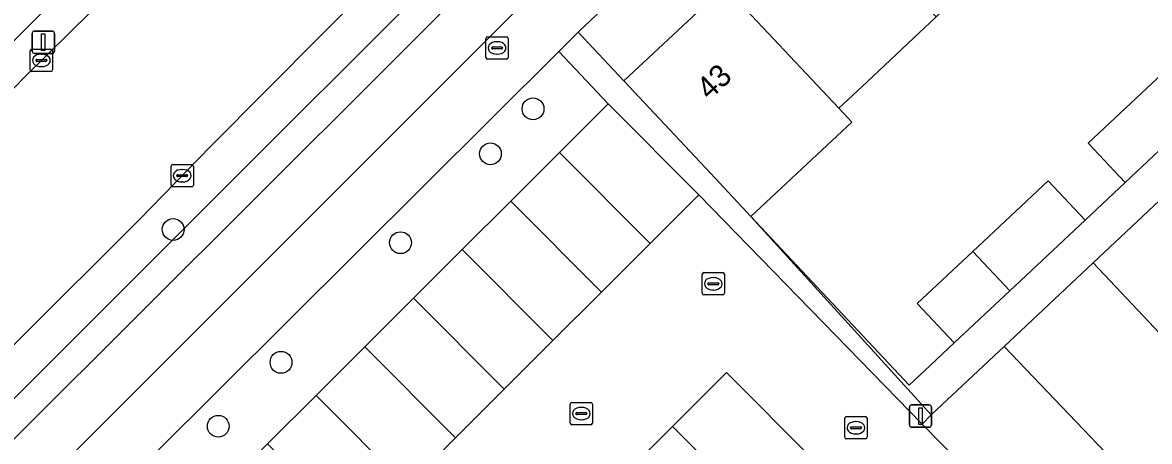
# Model space of a CAD drawing. Extents: x 159960 to 160866, y 382700 to 383354.
# Drawn here: x 160303.2 to 160353.9, y 383086.2 to 383105.1 of the extents above; entities that cross this region are included whole.
import ezdxf

# ---------------------------------------------------------------- set-up
doc = ezdxf.new("R2010")
doc.units = 0
for name, color, linetype in [('IMGEO_Berm_open', 7, 'Continuous'), ('IMGEO_Boom', 7, 'Continuous'), ('IMGEO_Erf', 7, 'Continuous'), ('IMGEO_Fietspad_open', 7, 'Continuous'), ('IMGEO_Groenvoorziening', 7, 'Continuous'), ('IMGEO_Kolk', 7, 'Continuous'), ('IMGEO_Lichtmast', 7, 'Continuous'), ('IMGEO_Muur', 7, 'Continuous'), ('IMGEO_Pand', 7, 'Continuous'), ('IMGEO_Pand_nummerreeks', 7, 'Continuous'), ('IMGEO_Parkeervlak_open', 7, 'Continuous'), ('IMGEO_Rijbaan_lokaal_gesloten', 7, 'Continuous'), ('IMGEO_Rijbaan_lokaal_open', 7, 'Continuous'), ('IMGEO_Rioolput', 7, 'Continuous'), ('IMGEO_Verkeerseiland_open', 7, 'Continuous'), ('IMGEO_Voetpad_open', 7, 'Continuous')]:
    doc.layers.add(name, color=color, linetype=linetype)

msp = doc.modelspace()

# ---------------------------------------------------------------- linework, layer by layer
at = {"layer": 'IMGEO_Berm_open'}
for points in [[(160265.151, 383048.791), (160330.202, 383113.614), (160344.403, 383127.954)], [(160340.966, 383126.2), (160330.504, 383115.762), (160313.927, 383099.222), (160286.446, 383071.777), (160265.346, 383050.749), (160260.54, 383046.135), (160258.981, 383044.638), (160246.325, 383032.486), (160244.244, 383030.455)]]:
    msp.add_lwpolyline(points, dxfattribs=at)
at = {"layer": 'IMGEO_Boom'}
for centre in [(160326.183, 383101.18), (160324.27, 383099.16), (160310.015, 383095.766), (160320.23, 383095.171), (160314.861, 383089.8), (160312.044, 383086.929)]:
    msp.add_circle(centre, 0.489, dxfattribs=at)
at = {"layer": 'IMGEO_Erf'}
for points in [[(160377.423, 383150.839), (160335.071, 383111.068), (160328.266, 383104.678), (160328.208, 383104.62), (160330.263, 383102.431), (160334.665, 383106.559), (160334.79, 383106.676), (160334.141, 383107.368), (160338.518, 383111.473), (160342.895, 383115.577), (160347.272, 383119.682), (160351.648, 383123.786), (160356.025, 383127.89)], [(160354.993, 383111.448), (160353.051, 383113.519), (160348.674, 383109.414), (160344.298, 383105.31), (160340.952, 383102.172), (160339.921, 383101.206), (160340.502, 383100.586), (160339.623, 383099.762), (160335.975, 383096.341), (160343.077, 383088.768), (160344.018, 383089.651), (160345.103, 383090.669), (160343.447, 383092.435), (160345.948, 383094.78), (160349.331, 383097.952), (160350.986, 383096.186), (160352.779, 383097.867), (160351.123, 383099.633), (160354.701, 383102.988)]]:
    msp.add_lwpolyline(points, dxfattribs=at)
at = {"layer": 'IMGEO_Fietspad_open'}
for points in [[(160320.923, 383101.092), (160333.013, 383113.184), (160346.069, 383126.243), (160349.301, 383129.494), (160355.084, 383135.582), (160359.534, 383140.192)], [(160354.266, 383138.215), (160344.403, 383127.954), (160330.202, 383113.614), (160265.151, 383048.791), (160244.662, 383029.223), (160210.466, 382996.565), (160207.97, 382994.198), (160203.849, 382990.29), (160202.18, 382988.665), (160201.881, 382988.378)], [(160203.096, 382986.199), (160266.621, 383046.833), (160320.923, 383101.092)]]:
    msp.add_lwpolyline(points, dxfattribs=at)
at = {"layer": 'IMGEO_Groenvoorziening'}
msp.add_lwpolyline([(160329.563, 383101.405), (160327.343, 383103.76), (160293.902, 383070.519), (160296.246, 383068.169), (160298.95, 383070.866), (160301.133, 383073.044), (160303.32, 383075.226), (160305.507, 383077.407), (160307.694, 383079.589), (160309.881, 383081.771), (160312.068, 383083.952), (160314.255, 383086.134), (160316.442, 383088.315), (160318.629, 383090.497), (160320.815, 383092.679), (160323.002, 383094.86), (160325.189, 383097.042), (160327.376, 383099.223)], close=True, dxfattribs=at)
at = {"layer": 'IMGEO_Kolk'}
for p, q in [((160303.67, 383103.855), (160304.522, 383103.855)), ((160303.595, 383102.929), (160303.595, 383103.781)), ((160303.854, 383103.349), (160303.854, 383103.361)), ((160304.292, 383103.312), (160303.894, 383103.312)), ((160303.897, 383103.398), (160304.295, 383103.398)), ((160304.083, 383103.635), (160304.108, 383103.635)), ((160304.338, 383103.361), (160304.338, 383103.349)), ((160304.596, 383103.781), (160304.596, 383102.929)), ((160304.522, 383102.855), (160303.67, 383102.855)), ((160304.106, 383103.075), (160304.081, 383103.075)), ((160309.923, 383097.753), (160309.923, 383098.605)), ((160309.998, 383098.679), (160310.85, 383098.679)), ((160310.411, 383098.459), (160310.436, 383098.459)), ((160310.924, 383098.605), (160310.924, 383097.753)), ((160310.182, 383098.173), (160310.182, 383098.185)), ((160310.62, 383098.136), (160310.222, 383098.136)), ((160310.225, 383098.222), (160310.623, 383098.222)), ((160310.434, 383097.899), (160310.409, 383097.899)), ((160310.666, 383098.185), (160310.666, 383098.173)), ((160310.85, 383097.679), (160309.998, 383097.679)), ((160327.853, 383087.074), (160327.853, 383087.926)), ((160327.928, 383088), (160328.78, 383088)), ((160328.341, 383087.78), (160328.366, 383087.78)), ((160328.854, 383087.926), (160328.854, 383087.074)), ((160328.112, 383087.494), (160328.112, 383087.506)), ((160328.55, 383087.457), (160328.152, 383087.457)), ((160328.155, 383087.543), (160328.553, 383087.543)), ((160328.364, 383087.22), (160328.339, 383087.22)), ((160328.596, 383087.506), (160328.596, 383087.494)), ((160340.191, 383086.437), (160340.191, 383087.289)), ((160340.266, 383087.363), (160341.118, 383087.363)), ((160340.679, 383087.143), (160340.704, 383087.143)), ((160341.192, 383087.289), (160341.192, 383086.437)), ((160328.78, 383087), (160327.928, 383087)), ((160340.45, 383086.857), (160340.45, 383086.869)), ((160340.888, 383086.82), (160340.49, 383086.82)), ((160340.493, 383086.906), (160340.891, 383086.906)), ((160340.934, 383086.869), (160340.934, 383086.857)), ((160341.118, 383086.363), (160340.266, 383086.363)), ((160340.702, 383086.583), (160340.677, 383086.583))]:
    msp.add_line(p, q, dxfattribs=at)
for points in [[(160303.67, 383103.855), (160304.522, 383103.855)], [(160303.595, 383102.929), (160303.595, 383103.781)], [(160304.596, 383103.781), (160304.596, 383102.929)], [(160304.522, 383102.855), (160303.67, 383102.855)], [(160309.923, 383097.753), (160309.923, 383098.605)], [(160309.998, 383098.679), (160310.85, 383098.679)], [(160310.924, 383098.605), (160310.924, 383097.753)], [(160310.85, 383097.679), (160309.998, 383097.679)], [(160327.853, 383087.074), (160327.853, 383087.926)], [(160327.928, 383088), (160328.78, 383088)], [(160328.854, 383087.926), (160328.854, 383087.074)], [(160340.191, 383086.437), (160340.191, 383087.289)], [(160340.266, 383087.363), (160341.118, 383087.363)], [(160341.192, 383087.289), (160341.192, 383086.437)], [(160328.78, 383087), (160327.928, 383087)], [(160341.118, 383086.363), (160340.266, 383086.363)]]:
    msp.add_lwpolyline(points, dxfattribs=at)
for centre, radius, start, end in [((160303.672, 383103.779), 0.0765, 91.552, 178.448), ((160303.672, 383103.779), 0.0765, 91.552, 178.448), ((160304.52, 383103.779), 0.0765, 1.552, 88.448), ((160304.52, 383103.779), 0.0765, 1.552, 88.448), ((160303.894, 383103.358), 0.0403, 85.8775, 175.7526), ((160303.891, 383103.348), 0.0366, 178.938, 274.7102), ((160304.295, 383103.355), 0.043, 264.8664, 352.4533), ((160304.299, 383103.36), 0.0386, 1.7309, 96.639), ((160303.672, 383102.931), 0.0765, 181.552, 268.448), ((160303.672, 383102.931), 0.0765, 181.552, 268.448), ((160304.52, 383102.931), 0.0765, 271.552, 358.448), ((160304.52, 383102.931), 0.0765, 271.552, 358.448), ((160310, 383098.603), 0.0765, 91.552, 178.448), ((160310, 383098.603), 0.0765, 91.552, 178.448), ((160310.848, 383098.603), 0.0765, 1.552, 88.448), ((160310.848, 383098.603), 0.0765, 1.552, 88.448), ((160310, 383097.755), 0.0765, 181.552, 268.448), ((160310, 383097.755), 0.0765, 181.552, 268.448), ((160310.222, 383098.182), 0.0403, 85.8775, 175.7526), ((160310.219, 383098.172), 0.0366, 178.938, 274.7102), ((160310.623, 383098.179), 0.043, 264.8664, 352.4533), ((160310.627, 383098.184), 0.0386, 1.7309, 96.639), ((160310.848, 383097.755), 0.0765, 271.552, 358.448), ((160310.848, 383097.755), 0.0765, 271.552, 358.448), ((160327.93, 383087.924), 0.0765, 91.552, 178.448), ((160327.93, 383087.924), 0.0765, 91.552, 178.448), ((160328.778, 383087.924), 0.0765, 1.552, 88.448), ((160328.778, 383087.924), 0.0765, 1.552, 88.448), ((160328.152, 383087.503), 0.0403, 85.8775, 175.7526), ((160328.149, 383087.493), 0.0366, 178.938, 274.7102), ((160328.553, 383087.5), 0.043, 264.8664, 352.4533), ((160328.557, 383087.505), 0.0386, 1.7309, 96.639), ((160340.268, 383087.287), 0.0765, 91.552, 178.448), ((160340.268, 383087.287), 0.0765, 91.552, 178.448), ((160341.116, 383087.287), 0.0765, 1.552, 88.448), ((160341.116, 383087.287), 0.0765, 1.552, 88.448), ((160327.93, 383087.076), 0.0765, 181.552, 268.448), ((160327.93, 383087.076), 0.0765, 181.552, 268.448), ((160328.778, 383087.076), 0.0765, 271.552, 358.448), ((160328.778, 383087.076), 0.0765, 271.552, 358.448), ((160340.49, 383086.866), 0.0403, 85.8775, 175.7526), ((160340.487, 383086.856), 0.0366, 178.938, 274.7102), ((160340.891, 383086.863), 0.043, 264.8664, 352.4533), ((160340.895, 383086.868), 0.0386, 1.7309, 96.639), ((160340.268, 383086.439), 0.0765, 181.552, 268.448), ((160340.268, 383086.439), 0.0765, 181.552, 268.448), ((160341.116, 383086.439), 0.0765, 271.552, 358.448), ((160341.116, 383086.439), 0.0765, 271.552, 358.448)]:
    msp.add_arc(centre, radius, start, end, dxfattribs=at)
for centre, major_axis, ratio, start_param, end_param in [((160304.082, 383103.355), (-0.387, 0.002), 0.722429, 4.712389, 7.853982), ((160304.107, 383103.355), (-0.39, 0.002), 0.717154, 1.570796, 4.712389), ((160310.41, 383098.179), (-0.387, 0.002), 0.722429, 4.712389, 7.853982), ((160310.435, 383098.179), (-0.39, 0.002), 0.717154, 1.570796, 4.712389), ((160328.34, 383087.5), (-0.387, 0.002), 0.722429, 4.712389, 7.853982), ((160328.365, 383087.5), (-0.39, 0.002), 0.717154, 1.570796, 4.712389), ((160340.678, 383086.863), (-0.387, 0.002), 0.722429, 4.712389, 7.853982), ((160340.703, 383086.863), (-0.39, 0.002), 0.717154, 1.570796, 4.712389)]:
    msp.add_ellipse(centre, major_axis=major_axis, ratio=ratio, start_param=start_param, end_param=end_param, dxfattribs=at)
at = {"layer": 'IMGEO_Lichtmast'}
for p, q in [((160303.688, 383103.769), (160303.688, 383104.569)), ((160303.688, 383104.569), (160303.688, 383103.769)), ((160303.788, 383104.669), (160304.578, 383104.669)), ((160304.578, 383104.669), (160303.788, 383104.669)), ((160304.678, 383104.569), (160304.678, 383103.769)), ((160304.678, 383103.769), (160304.678, 383104.569)), ((160304.578, 383103.669), (160303.788, 383103.669)), ((160303.788, 383103.669), (160304.578, 383103.669)), ((160343.092, 383086.988), (160343.092, 383087.788)), ((160343.092, 383087.788), (160343.092, 383086.988)), ((160343.192, 383087.888), (160343.982, 383087.888)), ((160343.982, 383087.888), (160343.192, 383087.888)), ((160344.082, 383087.788), (160344.082, 383086.988)), ((160344.082, 383086.988), (160344.082, 383087.788)), ((160343.982, 383086.888), (160343.192, 383086.888)), ((160343.192, 383086.888), (160343.982, 383086.888))]:
    msp.add_line(p, q, dxfattribs=at)
for points in [[(160304.108, 383104.544), (160304.258, 383104.544), (160304.258, 383103.794), (160304.108, 383103.794), (160304.108, 383104.544)], [(160343.512, 383087.763), (160343.662, 383087.763), (160343.662, 383087.013), (160343.512, 383087.013), (160343.512, 383087.763)]]:
    msp.add_lwpolyline(points, dxfattribs=at)
for centre, start, end in [((160303.788, 383104.569), 90, 180), ((160303.788, 383104.569), 90, 180), ((160304.578, 383104.569), 0, 90), ((160304.578, 383104.569), 360, 90), ((160303.788, 383103.769), 180, 270), ((160303.788, 383103.769), 180, 270), ((160304.578, 383103.769), 270, 0), ((160304.578, 383103.769), 270, 0), ((160343.192, 383087.788), 90, 180), ((160343.192, 383087.788), 90, 180), ((160343.982, 383087.788), 0, 90), ((160343.982, 383087.788), 360, 90), ((160343.192, 383086.988), 180, 270), ((160343.192, 383086.988), 180, 270), ((160343.982, 383086.988), 270, 0), ((160343.982, 383086.988), 270, 0)]:
    msp.add_arc(centre, 0.1, start, end, dxfattribs=at)
at = {"layer": 'IMGEO_Muur'}
msp.add_lwpolyline([(160335.975, 383096.341), (160344.072, 383087.441)], dxfattribs=at)
at = {"layer": 'IMGEO_Pand'}
for points in [[(160338.518, 383111.473), (160334.141, 383107.368), (160334.79, 383106.676), (160339.921, 383101.206), (160340.952, 383102.172), (160344.298, 383105.31)], [(160334.79, 383106.676), (160334.665, 383106.559), (160330.263, 383102.431), (160334.375, 383098.047), (160335.975, 383096.341), (160339.623, 383099.762), (160340.502, 383100.586), (160339.921, 383101.206)], [(160354.701, 383102.988), (160351.123, 383099.633), (160352.779, 383097.867), (160356.357, 383101.222)], [(160331.452, 383095.137), (160333.639, 383097.319), (160329.563, 383101.405), (160327.376, 383099.223)], [(160331.452, 383095.137), (160327.376, 383099.223), (160325.189, 383097.042), (160329.265, 383092.956)], [(160345.948, 383094.78), (160347.604, 383093.014), (160350.986, 383096.186), (160349.331, 383097.952)], [(160327.078, 383090.774), (160329.265, 383092.956), (160325.189, 383097.042), (160323.002, 383094.86)], [(160327.078, 383090.774), (160323.002, 383094.86), (160320.815, 383092.679), (160324.891, 383088.593)], [(160347.604, 383093.014), (160345.948, 383094.78), (160343.447, 383092.435), (160345.103, 383090.669)], [(160324.891, 383088.593), (160320.815, 383092.679), (160318.629, 383090.497), (160322.704, 383086.411)], [(160320.517, 383084.23), (160322.704, 383086.411), (160318.629, 383090.497), (160316.442, 383088.315)], [(160336.374, 383082.994), (160338.794, 383085.408), (160334.873, 383089.338), (160332.453, 383086.924)], [(160320.517, 383084.23), (160316.442, 383088.315), (160314.255, 383086.134), (160318.33, 383082.048)], [(160336.374, 383082.994), (160332.453, 383086.924), (160330.033, 383084.51), (160333.954, 383080.58)]]:
    msp.add_lwpolyline(points, close=True, dxfattribs=at)
at = {"layer": 'IMGEO_Parkeervlak_open'}
for points in [[(160341.562, 383129.426), (160330.605, 383118.522), (160329.197, 383117.105), (160311.713, 383099.5), (160308.497, 383096.209), (160286.618, 383074.417), (160262.97, 383050.94), (160262.093, 383050.07), (160241.075, 383030.001)], [(160313.927, 383099.222), (160330.504, 383115.762), (160340.966, 383126.2)], [(160244.244, 383030.455), (160246.325, 383032.486), (160258.981, 383044.638), (160257.959, 383045.723), (160259.493, 383047.217), (160260.54, 383046.135), (160265.346, 383050.749), (160286.446, 383071.777), (160313.927, 383099.222)]]:
    msp.add_lwpolyline(points, dxfattribs=at)
for points in [[(160367.88, 383084.277), (160362.122, 383090.415), (160357.361, 383095.304), (160355.062, 383097.754), (160351.35, 383094.272), (160366.117, 383078.629), (160369.879, 383082.077)], [(160347.343, 383090.51), (160344.072, 383087.441), (160343.659, 383087.021), (160353.872, 383076.62), (160358.04, 383071.104), (160358.346, 383071.384), (160362.229, 383074.94)]]:
    msp.add_lwpolyline(points, close=True, dxfattribs=at)
at = {"layer": 'IMGEO_Rijbaan_lokaal_gesloten'}
for points in [[(160326.53, 383125.733), (160323.63, 383122.827), (160317.799, 383116.986), (160308.34, 383107.547), (160303.301, 383102.567), (160299.87, 383099.011), (160287.105, 383086.228), (160269.578, 383068.725), (160257.319, 383056.597), (160262.97, 383050.94), (160286.618, 383074.417), (160308.497, 383096.209), (160311.713, 383099.5), (160329.197, 383117.105)], [(160285.724, 383087.065), (160294.588, 383095.902), (160298.008, 383099.331), (160302.578, 383103.945), (160309.183, 383110.548), (160315.589, 383116.881), (160322.474, 383123.785)]]:
    msp.add_lwpolyline(points, dxfattribs=at)
at = {"layer": 'IMGEO_Rijbaan_lokaal_open'}
for points in [[(160353.698, 383067.892), (160358.04, 383071.104), (160353.872, 383076.62), (160343.659, 383087.021), (160333.639, 383097.319), (160331.452, 383095.137), (160329.265, 383092.956), (160327.078, 383090.774), (160324.891, 383088.593), (160322.704, 383086.411), (160320.517, 383084.23), (160318.33, 383082.048), (160316.143, 383079.867), (160313.956, 383077.685), (160311.769, 383075.504), (160309.582, 383073.322), (160307.395, 383071.141), (160305.208, 383068.959), (160303.025, 383066.781), (160300.321, 383064.084), (160315.353, 383049.161), (160318.121, 383046.413), (160325.142, 383050.537), (160324.477, 383051.186)], [(160330.033, 383084.51), (160332.453, 383086.924), (160334.873, 383089.338), (160338.794, 383085.408)]]:
    msp.add_lwpolyline(points, dxfattribs=at)
msp.add_lwpolyline([(160351.35, 383094.272), (160347.343, 383090.51), (160362.229, 383074.94), (160366.117, 383078.629)], close=True, dxfattribs=at)
at = {"layer": 'IMGEO_Rioolput'}
for p, q in [((160324.067, 383103.488), (160324.067, 383104.34)), ((160324.142, 383104.414), (160324.994, 383104.414)), ((160325.068, 383104.34), (160325.068, 383103.488)), ((160324.326, 383103.908), (160324.326, 383103.92)), ((160324.764, 383103.871), (160324.366, 383103.871)), ((160324.369, 383103.957), (160324.767, 383103.957)), ((160324.555, 383104.194), (160324.58, 383104.194)), ((160324.81, 383103.92), (160324.81, 383103.908)), ((160324.994, 383103.414), (160324.142, 383103.414)), ((160324.578, 383103.634), (160324.553, 383103.634)), ((160333.782, 383092.901), (160333.782, 383093.753)), ((160333.857, 383093.827), (160334.709, 383093.827)), ((160334.783, 383093.753), (160334.783, 383092.901)), ((160334.041, 383093.321), (160334.041, 383093.333)), ((160334.479, 383093.284), (160334.081, 383093.284)), ((160334.084, 383093.37), (160334.482, 383093.37)), ((160334.27, 383093.607), (160334.295, 383093.607)), ((160334.525, 383093.333), (160334.525, 383093.321)), ((160334.709, 383092.827), (160333.857, 383092.827)), ((160334.293, 383093.047), (160334.268, 383093.047))]:
    msp.add_line(p, q, dxfattribs=at)
for points in [[(160324.067, 383103.488), (160324.067, 383104.34)], [(160324.142, 383104.414), (160324.994, 383104.414)], [(160325.068, 383104.34), (160325.068, 383103.488)], [(160324.994, 383103.414), (160324.142, 383103.414)], [(160333.782, 383092.901), (160333.782, 383093.753)], [(160333.857, 383093.827), (160334.709, 383093.827)], [(160334.783, 383093.753), (160334.783, 383092.901)], [(160334.709, 383092.827), (160333.857, 383092.827)]]:
    msp.add_lwpolyline(points, dxfattribs=at)
for centre, radius, start, end in [((160324.144, 383104.338), 0.0765, 91.552, 178.448), ((160324.144, 383104.338), 0.0765, 91.552, 178.448), ((160324.992, 383104.338), 0.0765, 1.552, 88.448), ((160324.992, 383104.338), 0.0765, 1.552, 88.448), ((160324.366, 383103.917), 0.0403, 85.8775, 175.7526), ((160324.363, 383103.907), 0.0366, 178.938, 274.7102), ((160324.767, 383103.914), 0.043, 264.8664, 352.4533), ((160324.771, 383103.919), 0.0386, 1.7309, 96.639), ((160324.144, 383103.49), 0.0765, 181.552, 268.448), ((160324.144, 383103.49), 0.0765, 181.552, 268.448), ((160324.992, 383103.49), 0.0765, 271.552, 358.448), ((160324.992, 383103.49), 0.0765, 271.552, 358.448), ((160333.859, 383093.751), 0.0765, 91.552, 178.448), ((160333.859, 383093.751), 0.0765, 91.552, 178.448), ((160334.707, 383093.751), 0.0765, 1.552, 88.448), ((160334.707, 383093.751), 0.0765, 1.552, 88.448), ((160334.081, 383093.33), 0.0403, 85.8775, 175.7526), ((160334.078, 383093.32), 0.0366, 178.938, 274.7102), ((160334.482, 383093.327), 0.043, 264.8664, 352.4533), ((160334.486, 383093.332), 0.0386, 1.7309, 96.639), ((160333.859, 383092.903), 0.0765, 181.552, 268.448), ((160333.859, 383092.903), 0.0765, 181.552, 268.448), ((160334.707, 383092.903), 0.0765, 271.552, 358.448), ((160334.707, 383092.903), 0.0765, 271.552, 358.448)]:
    msp.add_arc(centre, radius, start, end, dxfattribs=at)
for centre, major_axis, ratio, start_param, end_param in [((160324.554, 383103.914), (-0.387, 0.002), 0.722429, 4.712389, 7.853982), ((160324.579, 383103.914), (-0.39, 0.002), 0.717154, 1.570796, 4.712389), ((160334.269, 383093.327), (-0.387, 0.002), 0.722429, 4.712389, 7.853982), ((160334.294, 383093.327), (-0.39, 0.002), 0.717154, 1.570796, 4.712389)]:
    msp.add_ellipse(centre, major_axis=major_axis, ratio=ratio, start_param=start_param, end_param=end_param, dxfattribs=at)
at = {"layer": 'IMGEO_Verkeerseiland_open'}
for points in [[(160322.474, 383123.785), (160315.589, 383116.881), (160309.183, 383110.548), (160302.578, 383103.945), (160298.008, 383099.331), (160294.588, 383095.902), (160285.724, 383087.065), (160275.283, 383076.626), (160264.932, 383066.316), (160260.81, 383062.259), (160259.545, 383060.959), (160258.244, 383059.694), (160256.492, 383058.098), (160254.7, 383056.547), (160253.564, 383055.617), (160252.423, 383054.693), (160251.322, 383053.759), (160250.217, 383052.829), (160250, 383052.657), (160248.809, 383051.683), (160247.59, 383050.744), (160246.666, 383050.082)], [(160229.941, 383030.558), (160230.481, 383031.072), (160237.264, 383037.374), (160239.281, 383039.309), (160253.577, 383052.895), (160257.319, 383056.597), (160269.578, 383068.725), (160287.105, 383086.228), (160299.87, 383099.011), (160303.301, 383102.567), (160308.34, 383107.547), (160317.799, 383116.986)]]:
    msp.add_lwpolyline(points, dxfattribs=at)
at = {"layer": 'IMGEO_Voetpad_open'}
for points in [[(160293.902, 383070.519), (160327.343, 383103.76), (160328.208, 383104.62), (160328.266, 383104.678), (160335.071, 383111.068), (160377.423, 383150.839), (160378.127, 383160.166), (160378.427, 383163.718), (160379.565, 383177.511), (160378.829, 383177.553)], [(160359.534, 383140.192), (160355.084, 383135.582), (160349.301, 383129.494), (160346.069, 383126.243), (160333.013, 383113.184), (160320.923, 383101.092), (160266.621, 383046.833), (160203.096, 382986.199), (160209.403, 382984.888)], [(160356.357, 383101.222), (160352.779, 383097.867), (160350.986, 383096.186), (160347.604, 383093.014), (160345.103, 383090.669), (160344.018, 383089.651), (160343.077, 383088.768), (160335.975, 383096.341), (160334.375, 383098.047), (160330.263, 383102.431), (160328.208, 383104.62), (160327.343, 383103.76), (160329.563, 383101.405), (160333.639, 383097.319), (160343.659, 383087.021), (160344.072, 383087.441), (160347.343, 383090.51), (160351.35, 383094.272), (160355.062, 383097.754)]]:
    msp.add_lwpolyline(points, dxfattribs=at)

# ---------------------------------------------------------------- texts
at = {"layer": 'IMGEO_Pand_nummerreeks'}
msp.add_text('43', height=1, rotation=43.1609, dxfattribs=at).set_placement((160334.105, 383101.537))

doc.saveas('drawing.dxf')
